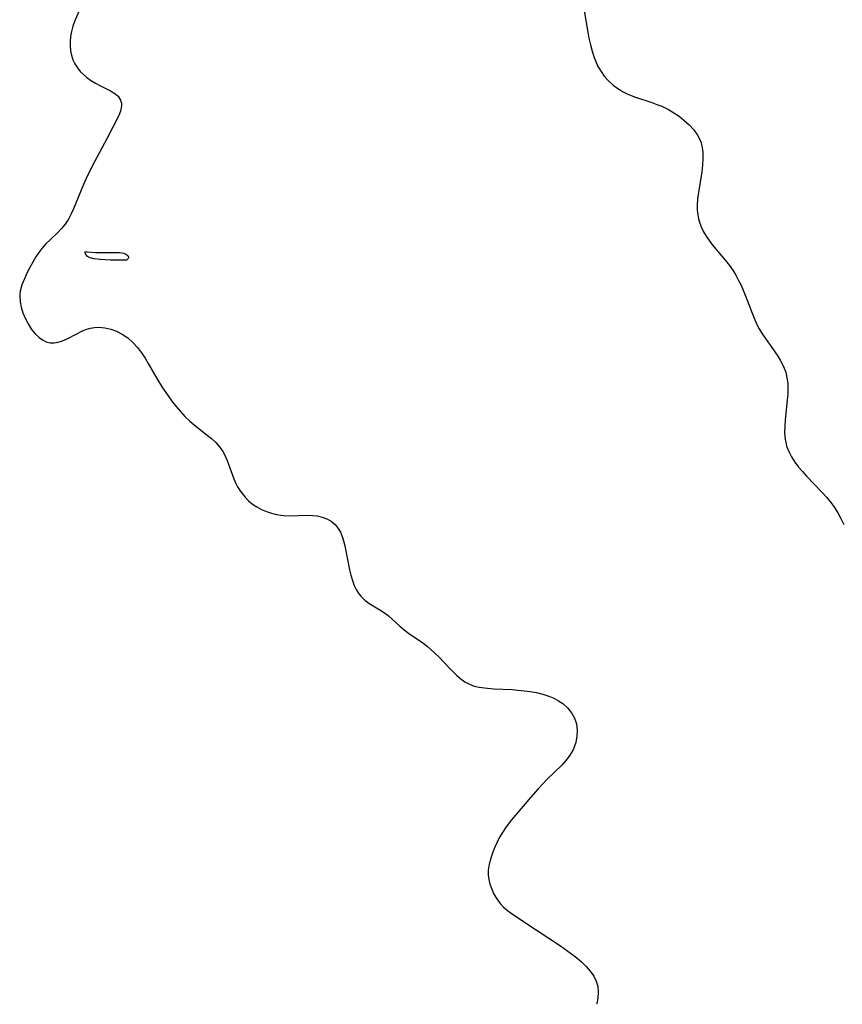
# Model space of a CAD drawing. Header units: metres. Extents: x 1073367 to 1082519, y 1569854 to 1574957.
# Tile 641 of 656: x 1079751 to 1079965, y 1570868 to 1571125. Entities that reach past the tile are written whole.
import ezdxf

# ---------------------------------------------------------------- set-up
doc = ezdxf.new("R2010")
doc.units = ezdxf.units.M
doc.layers.add('CGG_CurvaNivelLidar_v1', color=253, linetype='Continuous', lineweight=30)

msp = doc.modelspace()

# ---------------------------------------------------------------- linework, layer by layer
at = {"layer": 'CGG_CurvaNivelLidar_v1'}
for p, q in [((1079767.3831, 1571129.4415, 74.5), (1079765.2011, 1571124.5776, 74.5)), ((1079897.544, 1571127.5015, 75), (1079898.5378, 1571121.3943, 75)), ((1079765.2011, 1571124.5776, 74.5), (1079764.5708, 1571122.9159, 74.5)), ((1079764.2165, 1571121.6107, 74.5), (1079763.9815, 1571120.2917, 74.5)), ((1079764.5708, 1571122.9159, 74.5), (1079764.2165, 1571121.6107, 74.5)), ((1079898.5378, 1571121.3943, 75), (1079898.8298, 1571119.8288, 75)), ((1079763.861, 1571118.9715, 74.5), (1079763.8514, 1571117.8118, 74.5)), ((1079763.9815, 1571120.2917, 74.5), (1079763.861, 1571118.9715, 74.5)), ((1079898.8298, 1571119.8288, 75), (1079899.2035, 1571118.1074, 75)), ((1079899.2035, 1571118.1074, 75), (1079899.6474, 1571116.4151, 75)), ((1079763.8514, 1571117.8118, 74.5), (1079763.9538, 1571116.5719, 74.5)), ((1079763.9538, 1571116.5719, 74.5), (1079764.1855, 1571115.3672, 74.5)), ((1079899.6474, 1571116.4151, 75), (1079900.184, 1571114.7693, 75)), ((1079764.1855, 1571115.3672, 74.5), (1079764.5626, 1571114.213, 74.5)), ((1079764.5626, 1571114.213, 74.5), (1079765.0861, 1571113.1442, 74.5)), ((1079765.0861, 1571113.1442, 74.5), (1079765.7442, 1571112.1397, 74.5)), ((1079900.184, 1571114.7693, 75), (1079900.5111, 1571113.9338, 75)), ((1079900.5111, 1571113.9338, 75), (1079901.1878, 1571112.4951, 75)), ((1079765.7442, 1571112.1397, 74.5), (1079766.5156, 1571111.2011, 74.5)), ((1079766.5156, 1571111.2011, 74.5), (1079767.3463, 1571110.3652, 74.5)), ((1079901.1878, 1571112.4951, 75), (1079901.9756, 1571111.1324, 75)), ((1079901.9756, 1571111.1324, 75), (1079902.834, 1571109.9055, 75)), ((1079767.3463, 1571110.3652, 74.5), (1079768.2487, 1571109.5946, 74.5)), ((1079768.2487, 1571109.5946, 74.5), (1079769.2086, 1571108.8924, 74.5)), ((1079769.2086, 1571108.8924, 74.5), (1079770.4582, 1571108.1182, 74.5)), ((1079770.4582, 1571108.1182, 74.5), (1079771.7356, 1571107.4392, 74.5)), ((1079902.834, 1571109.9055, 75), (1079903.8053, 1571108.7804, 75)), ((1079903.8053, 1571108.7804, 75), (1079905.1152, 1571107.6042, 75)), ((1079771.7356, 1571107.4392, 74.5), (1079774.3807, 1571106.1415, 74.5)), ((1079774.3807, 1571106.1415, 74.5), (1079775.461, 1571105.4711, 74.5)), ((1079775.461, 1571105.4711, 74.5), (1079776.3398, 1571104.6971, 74.5)), ((1079905.1152, 1571107.6042, 75), (1079906.5677, 1571106.5765, 75)), ((1079906.5677, 1571106.5765, 75), (1079907.7481, 1571105.8811, 75)), ((1079907.7481, 1571105.8811, 75), (1079908.9835, 1571105.2627, 75)), ((1079908.9835, 1571105.2627, 75), (1079910.9052, 1571104.4873, 75)), ((1079776.3398, 1571104.6971, 74.5), (1079776.9924, 1571103.6824, 74.5)), ((1079776.9924, 1571103.6824, 74.5), (1079777.208, 1571102.9056, 74.5)), ((1079777.208, 1571102.9056, 74.5), (1079777.2405, 1571102.1846, 74.5)), ((1079910.9052, 1571104.4873, 75), (1079915.2039, 1571103.0737, 75)), ((1079915.2039, 1571103.0737, 75), (1079916.5112, 1571102.612, 75)), ((1079776.9889, 1571100.862, 74.5), (1079776.5159, 1571099.6673, 74.5)), ((1079777.2405, 1571102.1846, 74.5), (1079776.9889, 1571100.862, 74.5)), ((1079916.5112, 1571102.612, 75), (1079917.7916, 1571102.0961, 75)), ((1079917.7916, 1571102.0961, 75), (1079919.5477, 1571101.2303, 75)), ((1079919.5477, 1571101.2303, 75), (1079920.9208, 1571100.4155, 75)), ((1079920.9208, 1571100.4155, 75), (1079922.2657, 1571099.4991, 75)), ((1079776.5159, 1571099.6673, 74.5), (1079773.437, 1571093.6263, 74.5)), ((1079922.2657, 1571099.4991, 75), (1079923.5398, 1571098.5133, 75)), ((1079923.5398, 1571098.5133, 75), (1079924.8972, 1571097.3044, 75)), ((1079924.8972, 1571097.3044, 75), (1079926.1073, 1571096.006, 75)), ((1079926.1073, 1571096.006, 75), (1079927.1178, 1571094.6016, 75)), ((1079773.437, 1571093.6263, 74.5), (1079770.3074, 1571087.7846, 74.5)), ((1079927.1178, 1571094.6016, 75), (1079927.6189, 1571093.659, 75)), ((1079927.6189, 1571093.659, 75), (1079927.9283, 1571092.8858, 75)), ((1079927.9283, 1571092.8858, 75), (1079928.2321, 1571091.7845, 75)), ((1079928.2321, 1571091.7845, 75), (1079928.4541, 1571090.1676, 75)), ((1079928.4541, 1571090.1676, 75), (1079928.4892, 1571088.4895, 75)), ((1079770.3074, 1571087.7846, 74.5), (1079768.4271, 1571084.0837, 74.5)), ((1079928.4892, 1571088.4895, 75), (1079928.3866, 1571086.7703, 75)), ((1079928.185, 1571085.026, 75), (1079927.333, 1571079.7023, 75)), ((1079928.3866, 1571086.7703, 75), (1079928.185, 1571085.026, 75)), ((1079768.4271, 1571084.0837, 74.5), (1079767.3788, 1571081.7638, 74.5)), ((1079767.3788, 1571081.7638, 74.5), (1079764.7776, 1571075.4349, 74.5)), ((1079927.333, 1571079.7023, 75), (1079927.1168, 1571078.0013, 75)), ((1079927.1168, 1571078.0013, 75), (1079927.0035, 1571076.3183, 75)), ((1079764.7776, 1571075.4349, 74.5), (1079764.142, 1571074.0699, 74.5)), ((1079927.0035, 1571076.3183, 75), (1079927.0161, 1571075.0803, 75)), ((1079927.0161, 1571075.0803, 75), (1079927.1351, 1571073.8618, 75)), ((1079763.4066, 1571072.7186, 74.5), (1079762.5803, 1571071.4456, 74.5)), ((1079764.142, 1571074.0699, 74.5), (1079763.4066, 1571072.7186, 74.5)), ((1079927.1351, 1571073.8618, 75), (1079927.3494, 1571072.7794, 75)), ((1079927.3494, 1571072.7794, 75), (1079927.6604, 1571071.7197, 75)), ((1079761.6529, 1571070.2691, 74.5), (1079760.6972, 1571069.2691, 74.5)), ((1079762.5803, 1571071.4456, 74.5), (1079761.6529, 1571070.2691, 74.5)), ((1079927.6604, 1571071.7197, 75), (1079928.1169, 1571070.5529, 75)), ((1079928.1169, 1571070.5529, 75), (1079928.6712, 1571069.418, 75)), ((1079928.6712, 1571069.418, 75), (1079929.3112, 1571068.3156, 75)), ((1079758.658, 1571067.3639, 74.5), (1079757.5647, 1571066.2685, 74.5)), ((1079760.6972, 1571069.2691, 74.5), (1079758.658, 1571067.3639, 74.5)), ((1079929.3112, 1571068.3156, 75), (1079930.1108, 1571067.1287, 75)), ((1079930.1108, 1571067.1287, 75), (1079930.9855, 1571065.9797, 75)), ((1079756.5322, 1571065.0978, 74.5), (1079755.7059, 1571064.0155, 74.5)), ((1079757.5647, 1571066.2685, 74.5), (1079756.5322, 1571065.0978, 74.5)), ((1079767.753, 1571064.2044, 74.5), (1079767.9197, 1571064.2661, 74.5)), ((1079767.9197, 1571064.2661, 74.5), (1079768.1948, 1571064.2575, 74.5)), ((1079768.1948, 1571064.2575, 74.5), (1079769.3915, 1571064.1015, 74.5)), ((1079930.9855, 1571065.9797, 75), (1079934.3939, 1571061.9496, 75)), ((1079754.9433, 1571062.8805, 74.5), (1079754.1487, 1571061.5472, 74.5)), ((1079755.7059, 1571064.0155, 74.5), (1079754.9433, 1571062.8805, 74.5)), ((1079767.7152, 1571064.0853, 74.5), (1079767.753, 1571064.2044, 74.5)), ((1079767.7532, 1571063.915, 74.5), (1079767.7152, 1571064.0853, 74.5)), ((1079767.9952, 1571063.4833, 74.5), (1079767.7532, 1571063.915, 74.5)), ((1079768.3874, 1571063.0444, 74.5), (1079767.9952, 1571063.4833, 74.5)), ((1079768.679, 1571062.8349, 74.5), (1079768.3874, 1571063.0444, 74.5)), ((1079769.0825, 1571062.6535, 74.5), (1079768.679, 1571062.8349, 74.5)), ((1079770.0406, 1571062.4208, 74.5), (1079769.0825, 1571062.6535, 74.5)), ((1079769.3915, 1571064.1015, 74.5), (1079770.4348, 1571064.0403, 74.5)), ((1079771.6742, 1571062.2202, 74.5), (1079770.0406, 1571062.4208, 74.5)), ((1079770.4348, 1571064.0403, 74.5), (1079772.1279, 1571064.0141, 74.5)), ((1079774.2455, 1571062.0674, 74.5), (1079771.6742, 1571062.2202, 74.5)), ((1079772.1279, 1571064.0141, 74.5), (1079776.1647, 1571064.0292, 74.5)), ((1079777.1858, 1571062.0233, 74.5), (1079774.2455, 1571062.0674, 74.5)), ((1079776.1647, 1571064.0292, 74.5), (1079776.7234, 1571064.0121, 74.5)), ((1079776.7234, 1571064.0121, 74.5), (1079777.2835, 1571063.9547, 74.5)), ((1079778.5, 1571062.0864, 74.5), (1079777.1858, 1571062.0233, 74.5)), ((1079777.2835, 1571063.9547, 74.5), (1079777.8219, 1571063.8397, 74.5)), ((1079777.8219, 1571063.8397, 74.5), (1079778.334, 1571063.6499, 74.5)), ((1079778.334, 1571063.6499, 74.5), (1079778.6603, 1571063.4581, 74.5)), ((1079778.65, 1571062.1305, 74.5), (1079778.5, 1571062.0864, 74.5)), ((1079778.8344, 1571062.2831, 74.5), (1079778.65, 1571062.1305, 74.5)), ((1079778.6603, 1571063.4581, 74.5), (1079778.8637, 1571063.2708, 74.5)), ((1079778.9497, 1571062.4451, 74.5), (1079778.8344, 1571062.2831, 74.5)), ((1079778.8637, 1571063.2708, 74.5), (1079778.9955, 1571063.0648, 74.5)), ((1079779.0281, 1571062.6387, 74.5), (1079778.9497, 1571062.4451, 74.5)), ((1079778.9955, 1571063.0648, 74.5), (1079779.0494, 1571062.8491, 74.5)), ((1079779.0494, 1571062.8491, 74.5), (1079779.0281, 1571062.6387, 74.5)), ((1079934.3939, 1571061.9496, 75), (1079935.3818, 1571060.6639, 75)), ((1079753.4127, 1571060.183, 74.5), (1079752.7213, 1571058.8082, 74.5)), ((1079754.1487, 1571061.5472, 74.5), (1079753.4127, 1571060.183, 74.5)), ((1079935.3818, 1571060.6639, 75), (1079936.2425, 1571059.4109, 75)), ((1079936.2425, 1571059.4109, 75), (1079937.0408, 1571058.1127, 75)), ((1079751.9724, 1571057.2129, 74.5), (1079751.3388, 1571055.6201, 74.5)), ((1079752.7213, 1571058.8082, 74.5), (1079751.9724, 1571057.2129, 74.5)), ((1079937.0408, 1571058.1127, 75), (1079937.7782, 1571056.7753, 75)), ((1079937.7782, 1571056.7753, 75), (1079938.3916, 1571055.5398, 75)), ((1079750.8998, 1571054.0202, 74.5), (1079750.7667, 1571053.0264, 74.5)), ((1079751.3388, 1571055.6201, 74.5), (1079750.8998, 1571054.0202, 74.5)), ((1079938.3916, 1571055.5398, 75), (1079938.9611, 1571054.2814, 75)), ((1079938.9611, 1571054.2814, 75), (1079940.0125, 1571051.6609, 75)), ((1079750.7667, 1571053.0264, 74.5), (1079750.75, 1571052.6687, 74.5)), ((1079750.75, 1571052.6687, 74.5), (1079750.8368, 1571051.2319, 74.5)), ((1079940.0125, 1571051.6609, 75), (1079941.2963, 1571048.2112, 75)), ((1079750.8368, 1571051.2319, 74.5), (1079751.1279, 1571049.797, 74.5)), ((1079751.1279, 1571049.797, 74.5), (1079751.5777, 1571048.3771, 74.5)), ((1079751.5777, 1571048.3771, 74.5), (1079752.1514, 1571046.9874, 74.5)), ((1079752.1514, 1571046.9874, 74.5), (1079752.9348, 1571045.4554, 74.5)), ((1079941.2963, 1571048.2112, 75), (1079941.9874, 1571046.5179, 75)), ((1079941.9874, 1571046.5179, 75), (1079942.5431, 1571045.313, 75)), ((1079752.9348, 1571045.4554, 74.5), (1079753.849, 1571044.0357, 74.5)), ((1079753.849, 1571044.0357, 74.5), (1079754.7915, 1571042.8948, 74.5)), ((1079767.2772, 1571043.6998, 74.5), (1079768.1979, 1571044.0888, 74.5)), ((1079768.1979, 1571044.0888, 74.5), (1079769.1408, 1571044.3813, 74.5)), ((1079769.1408, 1571044.3813, 74.5), (1079770.2255, 1571044.5632, 74.5)), ((1079770.2255, 1571044.5632, 74.5), (1079771.3371, 1571044.6026, 74.5)), ((1079771.3371, 1571044.6026, 74.5), (1079772.8898, 1571044.4533, 74.5)), ((1079772.8898, 1571044.4533, 74.5), (1079774.4417, 1571044.095, 74.5)), ((1079774.4417, 1571044.095, 74.5), (1079775.9632, 1571043.5432, 74.5)), ((1079942.5431, 1571045.313, 75), (1079943.1542, 1571044.1397, 75)), ((1079943.1542, 1571044.1397, 75), (1079943.9098, 1571042.8671, 75)), ((1079754.7915, 1571042.8948, 74.5), (1079755.8292, 1571041.9236, 74.5)), ((1079755.8292, 1571041.9236, 74.5), (1079756.7214, 1571041.294, 74.5)), ((1079756.7214, 1571041.294, 74.5), (1079757.6603, 1571040.8291, 74.5)), ((1079761.8899, 1571041.0326, 74.5), (1079763.3112, 1571041.6425, 74.5)), ((1079763.3112, 1571041.6425, 74.5), (1079767.2772, 1571043.6998, 74.5)), ((1079775.9632, 1571043.5432, 74.5), (1079777.4225, 1571042.7982, 74.5)), ((1079777.4225, 1571042.7982, 74.5), (1079777.9376, 1571042.4725, 74.5)), ((1079777.9376, 1571042.4725, 74.5), (1079778.8475, 1571041.8051, 74.5)), ((1079778.8475, 1571041.8051, 74.5), (1079780.1476, 1571040.647, 74.5)), ((1079943.9098, 1571042.8671, 75), (1079944.7228, 1571041.6327, 75)), ((1079944.7228, 1571041.6327, 75), (1079947.1881, 1571038.1951, 75)), ((1079757.6603, 1571040.8291, 74.5), (1079758.6435, 1571040.5639, 74.5)), ((1079758.6435, 1571040.5639, 74.5), (1079759.7005, 1571040.5273, 74.5)), ((1079759.7005, 1571040.5273, 74.5), (1079760.7877, 1571040.6977, 74.5)), ((1079760.7877, 1571040.6977, 74.5), (1079761.8899, 1571041.0326, 74.5)), ((1079780.1476, 1571040.647, 74.5), (1079781.3524, 1571039.3439, 74.5)), ((1079781.3524, 1571039.3439, 74.5), (1079782.4565, 1571037.9191, 74.5)), ((1079782.4565, 1571037.9191, 74.5), (1079783.3474, 1571036.571, 74.5)), ((1079783.3474, 1571036.571, 74.5), (1079784.1809, 1571035.1659, 74.5)), ((1079947.1881, 1571038.1951, 75), (1079947.9562, 1571037.0729, 75)), ((1079947.9562, 1571037.0729, 75), (1079948.6227, 1571036.0006, 75)), ((1079784.1809, 1571035.1659, 74.5), (1079786.3887, 1571031.229, 74.5)), ((1079948.6227, 1571036.0006, 75), (1079949.2161, 1571034.9023, 75)), ((1079949.2161, 1571034.9023, 75), (1079949.6591, 1571033.9144, 75)), ((1079949.6591, 1571033.9144, 75), (1079950.017, 1571032.899, 75)), ((1079786.3887, 1571031.229, 74.5), (1079787.9204, 1571028.7909, 74.5)), ((1079950.017, 1571032.899, 75), (1079950.3558, 1571031.4558, 75)), ((1079950.3558, 1571031.4558, 75), (1079950.5345, 1571029.9709, 75)), ((1079787.9204, 1571028.7909, 74.5), (1079788.7302, 1571027.5981, 74.5)), ((1079950.5345, 1571029.9709, 75), (1079950.5791, 1571028.5519, 75)), ((1079950.5791, 1571028.5519, 75), (1079950.5348, 1571027.1153, 75)), ((1079788.7302, 1571027.5981, 74.5), (1079790.3221, 1571025.3869, 74.5)), ((1079950.5348, 1571027.1153, 75), (1079950.4304, 1571025.6676, 75)), ((1079790.3221, 1571025.3869, 74.5), (1079791.4157, 1571023.9756, 74.5)), ((1079791.4157, 1571023.9756, 74.5), (1079792.5444, 1571022.638, 74.5)), ((1079950.4304, 1571025.6676, 75), (1079949.8626, 1571020.4265, 75)), ((1079792.5444, 1571022.638, 74.5), (1079793.7285, 1571021.366, 74.5)), ((1079793.7285, 1571021.366, 74.5), (1079794.9725, 1571020.1727, 74.5)), ((1079794.9725, 1571020.1727, 74.5), (1079796.1029, 1571019.2071, 74.5)), ((1079796.1029, 1571019.2071, 74.5), (1079799.5551, 1571016.5295, 74.5)), ((1079949.7517, 1571018.7434, 75), (1079949.7422, 1571017.0813, 75)), ((1079949.8626, 1571020.4265, 75), (1079949.7517, 1571018.7434, 75)), ((1079799.5551, 1571016.5295, 74.5), (1079800.6411, 1571015.6311, 74.5)), ((1079800.6411, 1571015.6311, 74.5), (1079801.7381, 1571014.5936, 74.5)), ((1079949.7422, 1571017.0813, 75), (1079949.876, 1571015.4538, 75)), ((1079801.7381, 1571014.5936, 74.5), (1079802.725, 1571013.4775, 74.5)), ((1079802.725, 1571013.4775, 74.5), (1079803.5731, 1571012.2717, 74.5)), ((1079949.876, 1571015.4538, 75), (1079950.1122, 1571014.2183, 75)), ((1079950.1122, 1571014.2183, 75), (1079950.2651, 1571013.6714, 75)), ((1079950.2651, 1571013.6714, 75), (1079950.8171, 1571012.2337, 75)), ((1079803.5731, 1571012.2717, 74.5), (1079804.1913, 1571011.1234, 74.5)), ((1079804.1913, 1571011.1234, 74.5), (1079804.7124, 1571009.9153, 74.5)), ((1079950.8171, 1571012.2337, 75), (1079951.5388, 1571010.8475, 75)), ((1079951.5388, 1571010.8475, 75), (1079952.3958, 1571009.507, 75)), ((1079804.7124, 1571009.9153, 74.5), (1079806.4223, 1571005.1341, 74.5)), ((1079952.3958, 1571009.507, 75), (1079953.3624, 1571008.2094, 75)), ((1079953.3624, 1571008.2094, 75), (1079954.3738, 1571007.0011, 75)), ((1079954.3738, 1571007.0011, 75), (1079955.4436, 1571005.8202, 75)), ((1079955.4436, 1571005.8202, 75), (1079959.4484, 1571001.648, 75)), ((1079806.4223, 1571005.1341, 74.5), (1079806.9592, 1571003.9133, 74.5)), ((1079806.9592, 1571003.9133, 74.5), (1079807.4018, 1571003.0714, 74.5)), ((1079807.4018, 1571003.0714, 74.5), (1079807.8969, 1571002.2604, 74.5)), ((1079807.8969, 1571002.2604, 74.5), (1079808.5911, 1571001.2926, 74.5)), ((1079808.5911, 1571001.2926, 74.5), (1079809.3602, 1571000.3835, 74.5)), ((1079809.3602, 1571000.3835, 74.5), (1079810.3094, 1570999.4344, 74.5)), ((1079959.4484, 1571001.648, 75), (1079960.6414, 1571000.3209, 75)), ((1079960.6414, 1571000.3209, 75), (1079961.769, 1570998.9489, 75)), ((1079810.3094, 1570999.4344, 74.5), (1079811.3386, 1570998.5737, 74.5)), ((1079811.3386, 1570998.5737, 74.5), (1079812.4435, 1570997.8131, 74.5)), ((1079812.4435, 1570997.8131, 74.5), (1079813.6532, 1570997.1482, 74.5)), ((1079961.769, 1570998.9489, 75), (1079962.5208, 1570997.9285, 75)), ((1079962.5208, 1570997.9285, 75), (1079963.5617, 1570996.2936, 75)), ((1079813.6532, 1570997.1482, 74.5), (1079814.9244, 1570996.5977, 74.5)), ((1079814.9244, 1570996.5977, 74.5), (1079816.2425, 1570996.1584, 74.5)), ((1079816.2425, 1570996.1584, 74.5), (1079817.5954, 1570995.8323, 74.5)), ((1079817.5954, 1570995.8323, 74.5), (1079818.6959, 1570995.6586, 74.5)), ((1079818.6959, 1570995.6586, 74.5), (1079819.3808, 1570995.5934, 74.5)), ((1079819.3808, 1570995.5934, 74.5), (1079820.9389, 1570995.5419, 74.5)), ((1079820.9389, 1570995.5419, 74.5), (1079825.5996, 1570995.6613, 74.5)), ((1079825.5996, 1570995.6613, 74.5), (1079826.8999, 1570995.6191, 74.5)), ((1079826.8999, 1570995.6191, 74.5), (1079828.1614, 1570995.4782, 74.5)), ((1079828.1614, 1570995.4782, 74.5), (1079829.4248, 1570995.1902, 74.5)), ((1079829.4248, 1570995.1902, 74.5), (1079830.6066, 1570994.7423, 74.5)), ((1079963.5617, 1570996.2936, 75), (1079964.3858, 1570994.7746, 75)), ((1079830.6066, 1570994.7423, 74.5), (1079831.7612, 1570994.0704, 74.5)), ((1079831.7612, 1570994.0704, 74.5), (1079832.7745, 1570993.2155, 74.5)), ((1079832.7745, 1570993.2155, 74.5), (1079833.6228, 1570992.1903, 74.5)), ((1079964.3858, 1570994.7746, 75), (1079965.1207, 1570993.2081, 75)), ((1079833.6228, 1570992.1903, 74.5), (1079834.1856, 1570991.2182, 74.5)), ((1079834.1856, 1570991.2182, 74.5), (1079834.6356, 1570990.1551, 74.5)), ((1079834.6356, 1570990.1551, 74.5), (1079835.0118, 1570988.9547, 74.5)), ((1079835.0118, 1570988.9547, 74.5), (1079835.3161, 1570987.6953, 74.5)), ((1079835.3161, 1570987.6953, 74.5), (1079836.0864, 1570983.6576, 74.5)), ((1079836.0864, 1570983.6576, 74.5), (1079836.5415, 1570981.441, 74.5)), ((1079836.5415, 1570981.441, 74.5), (1079836.892, 1570980.0219, 74.5)), ((1079836.892, 1570980.0219, 74.5), (1079837.3032, 1570978.6491, 74.5)), ((1079837.3032, 1570978.6491, 74.5), (1079837.7936, 1570977.3425, 74.5)), ((1079837.7936, 1570977.3425, 74.5), (1079838.3859, 1570976.1253, 74.5)), ((1079838.3859, 1570976.1253, 74.5), (1079839.0187, 1570975.1423, 74.5)), ((1079839.0187, 1570975.1423, 74.5), (1079839.4631, 1570974.5972, 74.5)), ((1079839.4631, 1570974.5972, 74.5), (1079839.814, 1570974.2272, 74.5)), ((1079839.814, 1570974.2272, 74.5), (1079840.6519, 1570973.4849, 74.5)), ((1079840.6519, 1570973.4849, 74.5), (1079841.8544, 1570972.6315, 74.5)), ((1079841.8544, 1570972.6315, 74.5), (1079844.4247, 1570971.0657, 74.5)), ((1079844.4247, 1570971.0657, 74.5), (1079845.6916, 1570970.2166, 74.5)), ((1079845.6916, 1570970.2166, 74.5), (1079846.6675, 1570969.4468, 74.5)), ((1079846.6675, 1570969.4468, 74.5), (1079849.6403, 1570966.7756, 74.5)), ((1079849.6403, 1570966.7756, 74.5), (1079850.769, 1570965.8241, 74.5)), ((1079850.769, 1570965.8241, 74.5), (1079851.9243, 1570964.9524, 74.5)), ((1079851.9243, 1570964.9524, 74.5), (1079855.6098, 1570962.41, 74.5)), ((1079855.6098, 1570962.41, 74.5), (1079856.849, 1570961.4746, 74.5)), ((1079856.849, 1570961.4746, 74.5), (1079857.7116, 1570960.7447, 74.5)), ((1079857.7116, 1570960.7447, 74.5), (1079858.7466, 1570959.7773, 74.5)), ((1079858.7466, 1570959.7773, 74.5), (1079859.7464, 1570958.768, 74.5)), ((1079859.7464, 1570958.768, 74.5), (1079862.6046, 1570955.7587, 74.5)), ((1079862.6046, 1570955.7587, 74.5), (1079864.4448, 1570953.9666, 74.5)), ((1079864.4448, 1570953.9666, 74.5), (1079865.4713, 1570953.0828, 74.5)), ((1079865.4713, 1570953.0828, 74.5), (1079866.5411, 1570952.3099, 74.5)), ((1079866.5411, 1570952.3099, 74.5), (1079867.7439, 1570951.6557, 74.5)), ((1079867.7439, 1570951.6557, 74.5), (1079869.0166, 1570951.1864, 74.5)), ((1079869.0166, 1570951.1864, 74.5), (1079870.3127, 1570950.9065, 74.5)), ((1079870.3127, 1570950.9065, 74.5), (1079871.6648, 1570950.7296, 74.5)), ((1079871.6648, 1570950.7296, 74.5), (1079874.1037, 1570950.4971, 74.5)), ((1079874.1037, 1570950.4971, 74.5), (1079878.8279, 1570950.2542, 74.5)), ((1079878.8279, 1570950.2542, 74.5), (1079880.4015, 1570950.1445, 74.5)), ((1079880.4015, 1570950.1445, 74.5), (1079881.9774, 1570949.988, 74.5)), ((1079881.9774, 1570949.988, 74.5), (1079883.5772, 1570949.7733, 74.5)), ((1079883.5772, 1570949.7733, 74.5), (1079885.1561, 1570949.4917, 74.5)), ((1079885.1561, 1570949.4917, 74.5), (1079886.8247, 1570949.0932, 74.5)), ((1079886.8247, 1570949.0932, 74.5), (1079888.4293, 1570948.574, 74.5)), ((1079888.4293, 1570948.574, 74.5), (1079889.71, 1570948.0262, 74.5)), ((1079889.71, 1570948.0262, 74.5), (1079890.9137, 1570947.376, 74.5)), ((1079890.9137, 1570947.376, 74.5), (1079892.0239, 1570946.6237, 74.5)), ((1079892.0239, 1570946.6237, 74.5), (1079893.2821, 1570945.5078, 74.5)), ((1079893.2821, 1570945.5078, 74.5), (1079894.3222, 1570944.2419, 74.5)), ((1079894.3222, 1570944.2419, 74.5), (1079895.0975, 1570942.8409, 74.5)), ((1079895.0975, 1570942.8409, 74.5), (1079895.5577, 1570941.3452, 74.5)), ((1079895.5577, 1570941.3452, 74.5), (1079895.7447, 1570939.7456, 74.5)), ((1079895.7447, 1570939.7456, 74.5), (1079895.6832, 1570938.1119, 74.5)), ((1079895.3885, 1570936.486, 74.5), (1079895.0875, 1570935.5031, 74.5)), ((1079895.6832, 1570938.1119, 74.5), (1079895.3885, 1570936.486, 74.5)), ((1079894.6872, 1570934.5487, 74.5), (1079893.8847, 1570933.1719, 74.5)), ((1079895.0875, 1570935.5031, 74.5), (1079894.6872, 1570934.5487, 74.5)), ((1079892.892, 1570931.8677, 74.5), (1079891.7606, 1570930.6219, 74.5)), ((1079893.8847, 1570933.1719, 74.5), (1079892.892, 1570931.8677, 74.5)), ((1079891.7606, 1570930.6219, 74.5), (1079887.8975, 1570926.8595, 74.5)), ((1079887.8975, 1570926.8595, 74.5), (1079885.6383, 1570924.4706, 74.5)), ((1079885.6383, 1570924.4706, 74.5), (1079883.7033, 1570922.2739, 74.5)), ((1079883.7033, 1570922.2739, 74.5), (1079879.6963, 1570917.6018, 74.5)), ((1079878.6654, 1570916.3435, 74.5), (1079877.3355, 1570914.572, 74.5)), ((1079879.6963, 1570917.6018, 74.5), (1079878.6654, 1570916.3435, 74.5)), ((1079876.3208, 1570913.048, 74.5), (1079875.6037, 1570911.8158, 74.5)), ((1079877.3355, 1570914.572, 74.5), (1079876.3208, 1570913.048, 74.5)), ((1079874.9561, 1570910.5597, 74.5), (1079874.3742, 1570909.2888, 74.5)), ((1079875.6037, 1570911.8158, 74.5), (1079874.9561, 1570910.5597, 74.5)), ((1079873.8348, 1570907.9594, 74.5), (1079873.284, 1570906.4016, 74.5)), ((1079874.3742, 1570909.2888, 74.5), (1079873.8348, 1570907.9594, 74.5)), ((1079873.284, 1570906.4016, 74.5), (1079872.8662, 1570904.8486, 74.5)), ((1079872.8662, 1570904.8486, 74.5), (1079872.647, 1570903.2957, 74.5)), ((1079872.647, 1570903.2957, 74.5), (1079872.6543, 1570902.0657, 74.5)), ((1079872.6543, 1570902.0657, 74.5), (1079872.8096, 1570900.8409, 74.5)), ((1079872.8096, 1570900.8409, 74.5), (1079873.0937, 1570899.6297, 74.5)), ((1079873.0937, 1570899.6297, 74.5), (1079873.5391, 1570898.3236, 74.5)), ((1079873.5391, 1570898.3236, 74.5), (1079874.1338, 1570897.0188, 74.5)), ((1079874.1338, 1570897.0188, 74.5), (1079874.8648, 1570895.7765, 74.5)), ((1079874.8648, 1570895.7765, 74.5), (1079875.7401, 1570894.6187, 74.5)), ((1079875.7401, 1570894.6187, 74.5), (1079876.6486, 1570893.6713, 74.5)), ((1079876.6486, 1570893.6713, 74.5), (1079877.6564, 1570892.791, 74.5)), ((1079877.6564, 1570892.791, 74.5), (1079878.6249, 1570892.043, 74.5)), ((1079878.6249, 1570892.043, 74.5), (1079879.6871, 1570891.2876, 74.5)), ((1079879.6871, 1570891.2876, 74.5), (1079885.386, 1570887.5819, 74.5)), ((1079885.386, 1570887.5819, 74.5), (1079891.43, 1570883.5371, 74.5)), ((1079891.43, 1570883.5371, 74.5), (1079894.2857, 1570881.5183, 74.5)), ((1079894.2857, 1570881.5183, 74.5), (1079895.6413, 1570880.4685, 74.5)), ((1079895.6413, 1570880.4685, 74.5), (1079896.9352, 1570879.3622, 74.5)), ((1079896.9352, 1570879.3622, 74.5), (1079898.1269, 1570878.2072, 74.5)), ((1079898.1269, 1570878.2072, 74.5), (1079899.1945, 1570876.9867, 74.5)), ((1079899.1945, 1570876.9867, 74.5), (1079900.085, 1570875.6984, 74.5)), ((1079900.085, 1570875.6984, 74.5), (1079900.7193, 1570874.407, 74.5)), ((1079900.7193, 1570874.407, 74.5), (1079901.1162, 1570873.0516, 74.5)), ((1079901.1162, 1570873.0516, 74.5), (1079901.2526, 1570871.5153, 74.5)), ((1079901.1292, 1570869.9373, 74.5), (1079900.862, 1570868.5866, 74.5)), ((1079901.2526, 1570871.5153, 74.5), (1079901.1292, 1570869.9373, 74.5)), ((1079900.862, 1570868.5866, 74.5), (1079900.793, 1570868.3492, 74.5))]:
    msp.add_line(p, q, dxfattribs=at)

doc.saveas('drawing.dxf')
